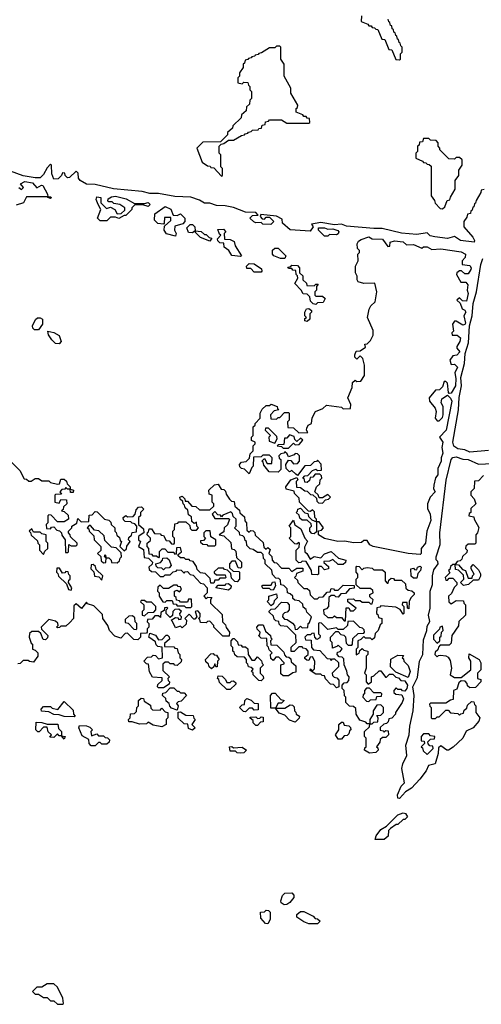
# Model space of a CAD drawing. Extents: x 2889633 to 3052318, y 540750 to 918690.
# Tile 285 of 656: x 2934815 to 2937512, y 741750 to 747505. Entities that reach past the tile are written whole.
import ezdxf

# ---------------------------------------------------------------- set-up
doc = ezdxf.new("R2010")
doc.units = 0

msp = doc.modelspace()

# ---------------------------------------------------------------- linework, layer by layer
at = {"layer": '0CON02XD'}
for points in [[(2936811.7, 747528.3), (2936810, 747495), (2936848.3, 747478.3), (2936855, 747470), (2936868.3, 747468.3), (2936875, 747460), (2936888.3, 747458.3), (2936895, 747450), (2936908.3, 747448.3), (2936931.7, 747391.7), (2936948.3, 747388.3), (2936971.7, 747331.7), (2936988.3, 747328.3), (2937011.7, 747271.7), (2937035, 747270)], [(2937035, 747270), (2937040, 747275), (2937040, 747305), (2937050, 747315), (2937050, 747345), (2937041.7, 747351.7), (2937038.3, 747368.3), (2937031.7, 747371.7), (2937028.3, 747388.3), (2937021.7, 747391.7), (2937018.3, 747408.3), (2937011.7, 747411.7), (2937008.3, 747428.3), (2937001.7, 747431.7), (2936998.3, 747448.3), (2936991.7, 747451.7), (2936988.3, 747468.3), (2936981.7, 747471.7), (2936978.3, 747488.3), (2936971.7, 747491.7), (2936968.3, 747508.3)], [(2935995, 746590), (2936000, 746595), (2936000, 746635), (2935990, 746645), (2935990, 746715), (2935980, 746725), (2935980, 746765), (2935991.7, 746778.3), (2936008.3, 746781.7), (2936035, 746800), (2936065, 746800), (2936111.7, 746828.3), (2936128.3, 746831.7), (2936131.7, 746838.3), (2936148.3, 746841.7), (2936151.7, 746848.3), (2936168.3, 746851.7), (2936175, 746860), (2936208.3, 746861.7), (2936211.7, 746868.3), (2936228.3, 746871.7), (2936231.7, 746888.3), (2936248.3, 746891.7), (2936251.7, 746908.3), (2936268.3, 746911.7), (2936275, 746920), (2936345, 746920), (2936375, 746900), (2936505, 746900), (2936510, 746905), (2936508.3, 746928.3), (2936495, 746930), (2936488.3, 746938.3), (2936475, 746940), (2936468.3, 746948.3), (2936430, 746965), (2936430, 746985), (2936438.3, 746991.7), (2936440, 747005), (2936400, 747075), (2936400, 747105), (2936360, 747175), (2936360, 747245), (2936340, 747275), (2936340, 747345), (2936335, 747350), (2936315, 747350), (2936305, 747340), (2936275, 747340), (2936228.3, 747311.7), (2936211.7, 747308.3), (2936208.3, 747301.7), (2936191.7, 747298.3), (2936188.3, 747291.7), (2936171.7, 747288.3), (2936168.3, 747281.7), (2936151.7, 747278.3), (2936148.3, 747271.7), (2936131.7, 747268.3), (2936128.3, 747251.7), (2936120, 747245), (2936120, 747225), (2936100, 747195), (2936100, 747175), (2936090, 747165), (2936090, 747135), (2936115, 747130), (2936125, 747140), (2936148.3, 747138.3), (2936151.7, 747121.7), (2936160, 747115), (2936160, 747095), (2936170, 747085), (2936170, 747045), (2936160, 747035), (2936158.3, 747011.7), (2936140, 746995), (2936138.3, 746971.7), (2936111.7, 746948.3), (2936108.3, 746931.7), (2936060, 746885), (2936058.3, 746871.7), (2936030, 746845), (2936028.3, 746831.7), (2935988.3, 746791.7), (2935885, 746790), (2935850, 746755), (2935881.7, 746671.7), (2935911.7, 746651.7), (2935928.3, 746648.3), (2935931.7, 746641.7), (2935948.3, 746638.3), (2935995, 746590)], [(2937285, 746400), (2937298.3, 746411.7), (2937311.7, 746448.3), (2937328.3, 746451.7), (2937331.7, 746468.3), (2937360, 746515), (2937360, 746565), (2937380, 746595), (2937380, 746625), (2937400, 746655), (2937400, 746685), (2937385, 746700), (2937365, 746700), (2937355, 746690), (2937321.7, 746691.7), (2937270, 746745), (2937270, 746755), (2937260, 746765), (2937260, 746785), (2937248.3, 746798.3), (2937215, 746800), (2937205, 746810), (2937175, 746810), (2937168.3, 746791.7), (2937151.7, 746788.3), (2937148.3, 746771.7), (2937140, 746765), (2937140, 746735), (2937130, 746725), (2937130, 746695), (2937168.3, 746678.3), (2937175, 746670), (2937188.3, 746668.3), (2937195, 746660), (2937208.3, 746658.3), (2937218.3, 746648.3), (2937220, 746475), (2937238.3, 746448.3), (2937241.7, 746431.7), (2937271.7, 746401.7), (2937285, 746400)], [(2937528.3, 746511.7), (2937511.7, 746508.3), (2937510, 746495), (2937481.7, 746448.3), (2937478.3, 746431.7), (2937471.7, 746428.3), (2937468.3, 746411.7), (2937461.7, 746408.3), (2937458.3, 746391.7), (2937451.7, 746388.3), (2937448.3, 746371.7), (2937431.7, 746368.3), (2937428.3, 746351.7), (2937410, 746325), (2937410, 746295), (2937463, 746233), (2937472.5, 746215), (2937470, 746205), (2937390, 746215), (2937355, 746237.5), (2937315, 746226.2), (2937240, 746235), (2937212.3, 746242.3), (2937195, 746260), (2937135, 746250), (2937045, 746258), (2936933.6, 746283.6), (2936884.1, 746284.1), (2936725, 746298.8), (2936695, 746310), (2936655, 746306.7), (2936575, 746320), (2936520, 746310), (2936530, 746295), (2936511.7, 746268.3), (2936395, 746277.5), (2936350, 746315), (2936348.3, 746338.3), (2936315, 746356.7), (2936223, 746367), (2936220, 746355), (2936231.7, 746341.7), (2936245, 746340), (2936255, 746350), (2936275, 746350), (2936300, 746325), (2936281.7, 746308.3), (2936235, 746310), (2936225, 746320), (2936195, 746317.5), (2936183, 746323), (2936160, 746345), (2936175, 746360), (2936208.3, 746361.7), (2936195, 746377.5), (2936135, 746380), (2936065, 746407.5), (2936015, 746417.5), (2935965, 746418.8), (2935925, 746433.3), (2935895, 746432.5), (2935865, 746450), (2935815, 746467.5), (2935722.3, 746472.3), (2935625, 746488.8), (2935575, 746488.8), (2935530.7, 746500.7), (2935363.6, 746516.4), (2935255, 746541.2), (2935205, 746543.8), (2935167.5, 746565), (2935158.3, 746578.3), (2935157, 746607), (2935145, 746620), (2935105, 746582.5), (2935095, 746580), (2935080, 746595), (2935078.3, 746608.3), (2935065, 746610), (2935060, 746595), (2935040, 746575), (2935015, 746573.3), (2935002.5, 746605), (2935000, 746655), (2934995, 746660), (2934975, 746640), (2934955, 746600), (2934935, 746580), (2934905, 746580), (2934835, 746592.5), (2934725, 746632.5)], [(2934810, 746525), (2934825, 746512.5), (2934837.5, 746525), (2934820, 746545), (2934845, 746560), (2934890.7, 746550.7), (2934915, 746522.5), (2934943, 746537), (2934950, 746535), (2934977.5, 746485), (2934980, 746470), (2934995, 746470), (2935000, 746465), (2934995, 746460), (2934980, 746465), (2934980, 746470), (2934855, 746470), (2934836.4, 746433.6), (2934795, 746420)], [(2935325, 746330), (2935285, 746330), (2935270, 746345), (2935290, 746395), (2935272.5, 746425), (2935262.5, 746455), (2935265, 746470), (2935290, 746465), (2935290, 746435), (2935321.7, 746401.7), (2935345, 746410), (2935370, 746395), (2935385, 746370), (2935408.3, 746371.7), (2935428.3, 746391.7), (2935430, 746405), (2935400, 746425), (2935365, 746430), (2935355, 746440), (2935335, 746440), (2935330, 746445), (2935331.7, 746458.3), (2935350.7, 746469.3), (2935375, 746473.3), (2935437, 746457), (2935485, 746430), (2935545, 746430), (2935565, 746436.2), (2935577.5, 746425), (2935565, 746412.5), (2935535, 746422.5), (2935485, 746420), (2935470, 746405), (2935470, 746395), (2935435, 746360), (2935425, 746360), (2935395, 746342.5), (2935375, 746350), (2935345, 746350), (2935325, 746330)], [(2935725, 746240), (2935673, 746253), (2935660, 746275), (2935661.7, 746298.3), (2935698.3, 746331.7), (2935698.3, 746348.3), (2935661.7, 746348.3), (2935660, 746315), (2935655, 746310), (2935623, 746313), (2935603, 746333), (2935605, 746370), (2935665, 746412.5), (2935698.3, 746398.3), (2935711.7, 746361.7), (2935735, 746360), (2935755, 746370), (2935780, 746345), (2935780, 746325), (2935768.3, 746311.7), (2935721.7, 746298.3), (2935720, 746275), (2935730, 746255), (2935725, 746240)], [(2935925, 746210), (2935871.7, 746231.7), (2935841.7, 746261.7), (2935840, 746270), (2935825, 746260), (2935801.7, 746261.7), (2935791.7, 746288.3), (2935811.7, 746308.3), (2935825, 746307.5), (2935837.5, 746295), (2935840, 746270), (2935875, 746267.5), (2935895, 746250), (2935905, 746250), (2935921.7, 746231.7), (2935938.3, 746228.3), (2935925, 746210)], [(2936105, 746120), (2936055, 746127.5), (2936036.4, 746156.4), (2936010, 746175), (2936008.3, 746198.3), (2935985, 746200), (2935971.7, 746211.7), (2935970, 746225), (2935990, 746245), (2935981.7, 746251.7), (2935971.7, 746278.3), (2936005, 746280), (2936020, 746265), (2936010, 746255), (2936011.7, 746221.7), (2936045, 746220), (2936068.3, 746208.3), (2936073, 746183), (2936110, 746125), (2936105, 746120)], [(2936615, 746240), (2936595, 746240), (2936560, 746275), (2936561.7, 746288.3), (2936595, 746287.5), (2936615, 746280), (2936645, 746282.5), (2936673, 746273), (2936680, 746265), (2936675, 746252.5), (2936665, 746247.5), (2936625, 746250), (2936615, 746240)], [(2937155, 744380), (2937085, 744384.2), (2936880, 744425), (2936860, 744435), (2936845, 744460), (2936825, 744460), (2936811.7, 744448.3), (2936765, 744447.5), (2936715, 744456.7), (2936674.2, 744454.2), (2936595, 744473.3), (2936560, 744495), (2936561.7, 744518.3), (2936578.3, 744521.7), (2936590, 744535), (2936565, 744570), (2936550, 744570), (2936548.3, 744511.7), (2936535, 744500), (2936521.7, 744501.7), (2936510, 744515), (2936510, 744535), (2936520, 744545), (2936518.3, 744558.3), (2936495, 744580), (2936465, 744580), (2936451.7, 744591.7), (2936448.3, 744608.3), (2936430, 744625), (2936438.3, 744631.7), (2936440, 744645), (2936455, 744650), (2936481.7, 744621.7), (2936498.3, 744618.3), (2936501.7, 744601.7), (2936521.7, 744581.7), (2936550, 744570), (2936550, 744585), (2936540, 744595), (2936538.3, 744628.3), (2936525, 744640), (2936515, 744630), (2936501.7, 744631.7), (2936450, 744685), (2936448.3, 744708.3), (2936420, 744735), (2936418.3, 744748.3), (2936371.7, 744761.7), (2936370, 744775), (2936400, 744815), (2936435, 744830), (2936440, 744815), (2936430, 744805), (2936431.7, 744771.7), (2936455, 744770), (2936481.7, 744751.7), (2936495, 744750), (2936515, 744730), (2936528.3, 744728.3), (2936548.3, 744708.3), (2936551.7, 744691.7), (2936561.7, 744681.7), (2936585, 744680), (2936601.7, 744698.3), (2936618.3, 744701.7), (2936630, 744715), (2936615, 744730), (2936585, 744710), (2936565, 744710), (2936558.3, 744728.3), (2936540, 744745), (2936550, 744775), (2936568.3, 744791.7), (2936570, 744815), (2936580, 744825), (2936578.3, 744838.3), (2936568.3, 744848.3), (2936541.7, 744848.3), (2936528.3, 744831.7), (2936511.7, 744828.3), (2936508.3, 744811.7), (2936495, 744800), (2936481.7, 744801.7), (2936478.3, 744818.3), (2936470, 744825), (2936481.7, 744838.3), (2936498.3, 744841.7), (2936525, 744870), (2936545, 744877.5), (2936555, 744870), (2936578.3, 744871.7), (2936577, 744907), (2936555, 744930), (2936548.3, 744921.7), (2936535, 744920), (2936515, 744900), (2936481.7, 744898.3), (2936438.3, 744841.7), (2936428.3, 744848.3), (2936405, 744870), (2936391.7, 744861.7), (2936371.7, 744881.7), (2936370, 744905), (2936385, 744930), (2936398.3, 744928.3), (2936415, 744910), (2936438.3, 744911.7), (2936450, 744925), (2936450, 744955), (2936438.3, 744968.3), (2936425, 744970), (2936418.3, 744961.7), (2936385, 744950), (2936378.3, 744968.3), (2936365, 744980), (2936358.3, 744971.7), (2936341.7, 744968.3), (2936330, 744955), (2936331.7, 744941.7), (2936340, 744935), (2936340, 744875), (2936325, 744860), (2936271.7, 744861.7), (2936241.7, 744901.7), (2936238.3, 744918.3), (2936230, 744925), (2936245, 744940), (2936261.7, 744911.7), (2936288.3, 744911.7), (2936290, 744945), (2936275, 744960), (2936235, 744960), (2936225, 744950), (2936181.7, 744948.3), (2936180, 744895), (2936171.7, 744888.3), (2936155, 744850), (2936128.3, 744878.3), (2936111.7, 744881.7), (2936101.7, 744891.7), (2936100, 744905), (2936111.7, 744918.3), (2936138.3, 744921.7), (2936158.3, 744941.7), (2936161.7, 744968.3), (2936180, 744985), (2936180, 745015), (2936190, 745025), (2936190, 745035), (2936170, 745045), (2936170, 745065), (2936180, 745075), (2936180, 745125), (2936190, 745135), (2936190, 745145), (2936220, 745175), (2936220, 745205), (2936230.7, 745229.3), (2936255, 745250), (2936275, 745250), (2936285, 745257.5), (2936320, 745245), (2936321.7, 745231.7), (2936330, 745225), (2936301.7, 745218.3), (2936280, 745195), (2936281.7, 745171.7), (2936315, 745170), (2936325, 745180), (2936335, 745180), (2936361.7, 745208.3), (2936385, 745210), (2936390, 745205), (2936390, 745165), (2936380, 745155), (2936381.7, 745121.7), (2936415, 745120), (2936445, 745090), (2936498.3, 745091.7), (2936490, 745105), (2936493, 745117), (2936500, 745135), (2936520, 745145), (2936523, 745177), (2936542.5, 745215), (2936587, 745233), (2936608.3, 745251.7), (2936695, 745240), (2936705, 745230), (2936748.3, 745231.7), (2936750, 745255), (2936732.5, 745295), (2936757.5, 745355), (2936760, 745385), (2936775, 745397.5), (2936785, 745390), (2936808.3, 745391.7), (2936830, 745425), (2936830, 745485), (2936820, 745525), (2936805, 745540), (2936785, 745520), (2936772.5, 745532.5), (2936773, 745547), (2936781.7, 745568.3), (2936805, 745570), (2936835, 745590), (2936831.7, 745608.3), (2936845, 745610), (2936865, 745630), (2936879.3, 745660.7), (2936879.3, 745689.3), (2936847.5, 745765), (2936856.7, 745813.3), (2936867, 745833), (2936892.5, 745855), (2936902.5, 745915), (2936890, 745965), (2936825, 745962.5), (2936793.3, 745973.3), (2936787.5, 745985), (2936786.4, 746006.4), (2936777.5, 746025), (2936777.5, 746065), (2936792.5, 746095), (2936790, 746135), (2936800, 746145), (2936800, 746155), (2936788.3, 746168.3), (2936787.5, 746195), (2936795, 746210), (2936810, 746220), (2936855, 746236.7), (2936875, 746223.3), (2936935, 746222.5), (2936965, 746180), (2936978.3, 746181.7), (2936980, 746205), (2937005, 746212.5), (2937055, 746206.2), (2937075, 746190), (2937115, 746191.2), (2937165, 746170), (2937175, 746176.7), (2937195, 746176.7), (2937222.5, 746162.5), (2937275, 746165.8), (2937395, 746147.5), (2937420, 746135), (2937417.5, 746115), (2937400, 746095), (2937400, 746075), (2937445, 746067.5), (2937452.5, 746055), (2937450, 746045), (2937435, 746020), (2937415, 746020), (2937397, 746037), (2937385, 746037.5), (2937370, 746025), (2937367.5, 746015), (2937391.7, 745971.7), (2937421.7, 745971.7), (2937432.5, 745955), (2937430, 745925), (2937436.2, 745905), (2937425, 745860), (2937401.7, 745861.7), (2937385, 745880), (2937370, 745865), (2937388.3, 745848.3), (2937400, 745815), (2937416.4, 745806.4), (2937422.5, 745795), (2937410, 745775), (2937419.3, 745730.7), (2937415, 745722.5), (2937405, 745720), (2937365, 745742.5), (2937355, 745742.5), (2937343.3, 745725), (2937350, 745685), (2937340, 745675), (2937341.7, 745661.7), (2937371.7, 745661.7), (2937390, 745645), (2937386.7, 745625), (2937370, 745595), (2937370, 745585), (2937387, 745563), (2937370, 745545), (2937345, 745540), (2937327.5, 745515), (2937335, 745490), (2937355, 745492.5), (2937372.5, 745475), (2937358.3, 745441.7), (2937363, 745407), (2937361.2, 745365), (2937335, 745322.5), (2937325, 745320), (2937320, 745325), (2937315, 745380), (2937305, 745390), (2937295, 745390), (2937285, 745360), (2937268.3, 745341.7), (2937245, 745340), (2937207.5, 745295), (2937210, 745275), (2937242.5, 745235), (2937247.5, 745215), (2937242.5, 745175), (2937255, 745160), (2937265, 745160), (2937285, 745180), (2937290, 745195), (2937290, 745245), (2937277.5, 745265), (2937281.7, 745288.3), (2937315, 745310), (2937333, 745293), (2937340, 745275), (2937306.2, 745105), (2937267.5, 745065), (2937286.7, 745035), (2937281.2, 745005), (2937287.7, 744972.3), (2937276.7, 744945), (2937276.7, 744925), (2937258.3, 744881.7), (2937257.5, 744845), (2937243.6, 744826.4), (2937233.8, 744785), (2937233.6, 744763.6), (2937242.5, 744745), (2937212.5, 744715), (2937197.5, 744675), (2937198.3, 744648.3), (2937212.5, 744615), (2937217, 744577), (2937193.3, 744515), (2937186.7, 744445), (2937160, 744415), (2937160, 744385), (2937155, 744380)], [(2936338.3, 746108.3), (2936300, 746125), (2936292.5, 746135), (2936291.7, 746158.3), (2936305, 746170), (2936325, 746170), (2936370, 746125), (2936365, 746110), (2936338.3, 746108.3)], [(2936225, 746030), (2936185, 746030), (2936165, 746050), (2936141.7, 746051.7), (2936140, 746065), (2936155, 746080), (2936185, 746077.5), (2936228.3, 746048.3), (2936230, 746035), (2936225, 746030)], [(2937555, 744986.7), (2937445, 744976.7), (2937415, 744990.8), (2937375, 744996.2), (2937352.1, 745012.1), (2937346.2, 745035), (2937378.8, 745225), (2937382.3, 745297.7), (2937396.7, 745365), (2937393, 745413), (2937413.3, 745495), (2937417, 745553), (2937437, 745617), (2937443.3, 745715), (2937458.8, 745775), (2937463.6, 745846.4), (2937483.8, 745915), (2937509.2, 746075), (2937520.9, 746109.1)], [(2936545, 745840), (2936530, 745845), (2936515, 745860), (2936510, 745885), (2936495, 745900), (2936471.7, 745901.7), (2936460, 745925), (2936423, 745963), (2936440, 745995), (2936438.3, 746008.3), (2936430, 746015), (2936428.3, 746038.3), (2936411.7, 746041.7), (2936405, 746050), (2936385, 746050), (2936381.7, 746058.3), (2936398.3, 746061.7), (2936405, 746070), (2936438.3, 746068.3), (2936450, 746055), (2936450, 746025), (2936468.3, 746008.3), (2936470, 745985), (2936490, 745965), (2936491.7, 745951.7), (2936535, 745950), (2936545, 745960), (2936558.3, 745958.3), (2936550, 745945), (2936550, 745925), (2936540, 745915), (2936540, 745895), (2936545, 745890), (2936585, 745890), (2936600, 745875), (2936588.3, 745851.7), (2936555, 745850), (2936545, 745840)], [(2936495, 745740), (2936480, 745745), (2936481.7, 745758.3), (2936490, 745765), (2936480, 745775), (2936480, 745795), (2936490, 745815), (2936505, 745817.5), (2936520, 745805), (2936520, 745795), (2936510, 745785), (2936510, 745755), (2936495, 745740)], [(2934901.7, 745691.7), (2934891.7, 745701.7), (2934890, 745715), (2934907, 745753), (2934918.3, 745761.7), (2934935, 745762.5), (2934947.5, 745755), (2934947.5, 745725), (2934925, 745692.5), (2934901.7, 745691.7)], [(2935045, 745610), (2935025, 745612.5), (2935003.6, 745633.6), (2934983, 745663), (2934980, 745685), (2935015, 745677.5), (2935045, 745660), (2935057.5, 745625), (2935045, 745610)], [(2936305, 745030), (2936320, 745055), (2936318.3, 745068.3), (2936268.3, 745118.3), (2936251.7, 745118.3), (2936250, 745105), (2936280, 745075), (2936270, 745065), (2936271.7, 745041.7), (2936305, 745030)], [(2936385, 745000), (2936415, 745030), (2936425, 745020), (2936448.3, 745021.7), (2936468.3, 745048.3), (2936455, 745060), (2936435, 745040), (2936421.7, 745051.7), (2936418.3, 745068.3), (2936391.7, 745078.3), (2936375, 745060), (2936361.7, 745058.3), (2936358.3, 745021.7), (2936325, 745020), (2936320, 745015), (2936345, 745010), (2936355, 745000), (2936385, 745000)], [(2937035, 742953.8), (2937023.8, 742955), (2937022, 742975), (2937043.8, 743025), (2937063.3, 743045), (2937048.3, 743128.3), (2937054.2, 743155), (2937077.5, 743205), (2937072, 743265), (2937090, 743325), (2937094, 743375), (2937113.3, 743465), (2937120, 743555), (2937112.5, 743605), (2937139.3, 743660.7), (2937151.2, 743755), (2937170, 743795), (2937175, 743880), (2937193.3, 743935), (2937195, 743960), (2937211.7, 743988.3), (2937203.3, 744025), (2937213.3, 744065), (2937213.8, 744165), (2937226.4, 744203.6), (2937226.7, 744255), (2937235, 744290), (2937260, 744325), (2937258.3, 744338.3), (2937248.3, 744348.3), (2937247.5, 744365), (2937271.7, 744438.3), (2937270, 744505), (2937306.4, 744813.6), (2937336.2, 744935), (2937345, 744946), (2937365, 744950), (2937405, 744935.7), (2937435, 744933.8), (2937495, 744906.7), (2937578.3, 744911.7)], [(2934765, 744920), (2934815, 744870), (2934841.7, 744821.7), (2934855, 744820), (2934868.3, 744808.3), (2934881.7, 744808.3), (2934905, 744822.5), (2934925, 744822.5), (2934945, 744810), (2934985, 744810), (2934995, 744800), (2935035, 744790), (2935048.3, 744791.7), (2935055, 744820), (2935075, 744820), (2935088.3, 744808.3), (2935091.7, 744791.7), (2935110, 744775), (2935110, 744760), (2935130, 744755), (2935128.3, 744741.7), (2935111.7, 744741.7), (2935110, 744760), (2935095, 744760), (2935085, 744770), (2935078.3, 744761.7), (2935061.7, 744758.3), (2935050, 744745), (2935058.3, 744731.7), (2935025, 744730), (2935020, 744725), (2935020, 744685), (2935045, 744680), (2935055, 744700), (2935088.3, 744698.3), (2935090, 744675), (2935071.7, 744658.3), (2935068.3, 744641.7), (2935060, 744635), (2935075, 744630), (2935098.3, 744608.3), (2935100, 744585), (2935075, 744570), (2935035, 744570), (2934998.3, 744608.3), (2934985, 744610), (2934980, 744605), (2934980, 744565), (2934970, 744555), (2934971.7, 744531.7), (2934995, 744530), (2935001.7, 744538.3), (2935015, 744540), (2935031.7, 744521.7), (2935048.3, 744518.3), (2935060, 744505), (2935061.7, 744491.7), (2935080, 744465), (2935081.7, 744391.7), (2935095, 744390), (2935100, 744395), (2935101.7, 744438.3), (2935115, 744430), (2935145, 744430), (2935150, 744435), (2935150, 744445), (2935111.7, 744481.7), (2935110, 744495), (2935100, 744505), (2935100, 744515), (2935120, 744535), (2935120, 744545), (2935148.3, 744561.7), (2935155, 744590), (2935175, 744570), (2935218.3, 744571.7), (2935221.7, 744608.3), (2935238.3, 744611.7), (2935255, 744630), (2935268.3, 744628.3), (2935310, 744585), (2935335, 744580), (2935348.3, 744568.3), (2935350, 744555), (2935370, 744535), (2935370, 744515), (2935378.3, 744508.3), (2935381.7, 744491.7), (2935398.3, 744478.3), (2935401.7, 744461.7), (2935410, 744455), (2935400, 744425), (2935425, 744400), (2935438.3, 744411.7), (2935441.7, 744428.3), (2935460, 744455), (2935450, 744465), (2935451.7, 744478.3), (2935468.3, 744491.7), (2935471.7, 744508.3), (2935498.3, 744511.7), (2935500, 744545), (2935488.3, 744558.3), (2935471.7, 744561.7), (2935465, 744570), (2935431.7, 744571.7), (2935421.7, 744581.7), (2935420, 744595), (2935435, 744607.5), (2935445, 744600), (2935478.3, 744601.7), (2935490, 744615), (2935495, 744640), (2935510, 744655), (2935527, 744657), (2935540, 744645), (2935520, 744625), (2935520, 744605), (2935510, 744595), (2935510, 744555), (2935538.3, 744528.3), (2935540, 744505), (2935518.3, 744491.7), (2935510, 744485), (2935510, 744465), (2935520, 744455), (2935510, 744425), (2935538.3, 744408.3), (2935541.7, 744361.7), (2935568.3, 744358.3), (2935590, 744335), (2935588.3, 744321.7), (2935570, 744305), (2935571.7, 744291.7), (2935585, 744280), (2935608.3, 744278.3), (2935635, 744250), (2935655, 744250), (2935665, 744260), (2935695, 744260), (2935711.7, 744278.3), (2935728.3, 744281.7), (2935735, 744290), (2935758.3, 744288.3), (2935775, 744270), (2935781.7, 744278.3), (2935795, 744280), (2935811.7, 744261.7), (2935828.3, 744258.3), (2935871.7, 744211.7), (2935888.3, 744208.3), (2935910, 744185), (2935910, 744155), (2935890, 744135), (2935905, 744120), (2935915, 744130), (2935938.3, 744128.3), (2935930, 744115), (2935930, 744095), (2935998.3, 744028.3), (2936000, 743985), (2936018.3, 743968.3), (2936021.7, 743951.7), (2936040, 743925), (2936038.3, 743901.7), (2936001.7, 743901.7), (2935950, 743955), (2935950, 743965), (2935925, 743990), (2935911.7, 743988.3), (2935905, 743980), (2935871.7, 743981.7), (2935868.3, 743998.3), (2935860, 744005), (2935870, 744015), (2935870, 744035), (2935855, 744050), (2935840, 744045), (2935850, 744015), (2935838.3, 744001.7), (2935831.7, 744001.7), (2935805, 744030), (2935780, 744005), (2935790, 743995), (2935788.3, 743971.7), (2935765, 743950), (2935755, 743960), (2935725, 743950), (2935708.3, 743988.3), (2935700, 743995), (2935725, 744010), (2935738.3, 744008.3), (2935745, 744000), (2935758.3, 744001.7), (2935760, 744015), (2935751.7, 744021.7), (2935750, 744035), (2935760, 744045), (2935745, 744060), (2935721.7, 744058.3), (2935710, 744045), (2935708.3, 744021.7), (2935695, 744010), (2935670, 744035), (2935670, 744055), (2935680, 744065), (2935675, 744070), (2935661.7, 744068.3), (2935658.3, 744051.7), (2935640, 744040), (2935638.3, 744011.7), (2935625, 744020), (2935605, 744020), (2935588.3, 744001.7), (2935561.7, 743998.3), (2935560, 743985), (2935570, 743975), (2935570, 743955), (2935560, 743945), (2935560, 743925), (2935555, 743920), (2935521.7, 743918.3), (2935520, 743895), (2935505, 743880), (2935481.7, 743881.7), (2935445, 743920), (2935431.7, 743918.3), (2935405, 743890), (2935371.7, 743901.7), (2935340, 743935), (2935330, 743965), (2935300, 744005), (2935298.3, 744028.3), (2935248.3, 744078.3), (2935211.7, 744091.7), (2935205, 744100), (2935177, 744063), (2935145, 744090), (2935131.7, 744078.3), (2935130, 744005), (2935108.3, 743981.7)], [(2937525, 744840), (2937495, 744810), (2937471.7, 744808.3), (2937470, 744765), (2937450, 744745), (2937450, 744725), (2937470, 744705), (2937480, 744675), (2937451.7, 744648.3), (2937450, 744625), (2937441.7, 744618.3), (2937440, 744605), (2937468.3, 744598.3), (2937470, 744585), (2937497.5, 744537.5), (2937490, 744505), (2937480, 744495), (2937480, 744445), (2937475, 744440), (2937435, 744440), (2937421.7, 744428.3), (2937420, 744415), (2937430, 744405), (2937428.3, 744391.7), (2937401.7, 744368.3), (2937398.3, 744351.7), (2937388.3, 744341.7), (2937371.7, 744338.3), (2937360, 744320), (2937378.3, 744318.3), (2937401.7, 744291.7), (2937420, 744285), (2937435, 744240), (2937458.3, 744241.7), (2937460, 744255), (2937470, 744265), (2937452.5, 744295), (2937453, 744307), (2937465, 744320), (2937495, 744290), (2937507, 744267), (2937507, 744253)], [(2936895, 743222.5), (2936858.3, 743218.3), (2936830, 743235), (2936831.7, 743248.3), (2936840, 743255), (2936840, 743305), (2936830, 743315), (2936830, 743345), (2936858.3, 743371.7), (2936860, 743390), (2936845, 743390), (2936838.3, 743398.3), (2936801.7, 743411.7), (2936780, 743445), (2936778.3, 743478.3), (2936765, 743490), (2936741.7, 743491.7), (2936720, 743515), (2936720, 743545), (2936713, 743553), (2936710, 743585), (2936700, 743595), (2936700, 743615), (2936711.7, 743628.3), (2936728.3, 743631.7), (2936738.3, 743641.7), (2936740, 743665), (2936730, 743675), (2936727, 743697), (2936710, 743735), (2936708.3, 743768.3), (2936698.3, 743778.3), (2936681.7, 743781.7), (2936670, 743795), (2936671.7, 743808.3), (2936688.3, 743811.7), (2936698.3, 743828.3), (2936675, 743850), (2936668.3, 743841.7), (2936641.7, 743831.7), (2936640, 743865), (2936630, 743875), (2936630, 743895), (2936661.7, 743928.3), (2936675, 743930), (2936691.7, 743911.7), (2936708.3, 743908.3), (2936718.3, 743898.3), (2936721.7, 743861.7), (2936735, 743850), (2936755, 743850), (2936760, 743855), (2936761.7, 743888.3), (2936791.7, 743918.3), (2936825, 743920), (2936830, 743925), (2936828.3, 743938.3), (2936818.3, 743948.3), (2936801.7, 743951.7), (2936765, 743990), (2936731.7, 743988.3), (2936730, 743965), (2936705, 743940), (2936675, 743940), (2936665, 743950), (2936615, 743940), (2936578.3, 743978.3), (2936565, 743980), (2936560, 743975), (2936560, 743915), (2936570, 743905), (2936568.3, 743891.7), (2936551.7, 743881.7), (2936540, 743895), (2936535, 743920), (2936521.7, 743918.3), (2936515, 743910), (2936495, 743910), (2936480, 743895), (2936485, 743880), (2936518.3, 743878.3), (2936520, 743835), (2936531.7, 743821.7), (2936568.3, 743818.3), (2936611.7, 743771.7), (2936628.3, 743768.3), (2936635, 743760), (2936641.7, 743768.3), (2936655, 743770), (2936678.3, 743748.3), (2936678.3, 743721.7), (2936640, 743685), (2936641.7, 743671.7), (2936651.7, 743661.7), (2936668.3, 743658.3), (2936680, 743645), (2936680, 743605), (2936665, 743600), (2936648.3, 743618.3), (2936631.7, 743621.7), (2936601.7, 743651.7), (2936595, 743670), (2936581.7, 743671.7), (2936575, 743680), (2936545, 743680), (2936511.7, 743701.7), (2936515, 743710), (2936525, 743700), (2936538.3, 743711.7), (2936540, 743755), (2936525, 743780), (2936511.7, 743778.3), (2936505, 743760), (2936491.7, 743761.7), (2936481.7, 743771.7), (2936481.7, 743778.3), (2936500, 743795), (2936500, 743815), (2936488.3, 743828.3), (2936471.7, 743831.7), (2936465, 743840), (2936445, 743840), (2936418.3, 743811.7), (2936401.7, 743811.7), (2936401.7, 743838.3), (2936430, 743865), (2936428.3, 743908.3), (2936378.3, 743958.3), (2936341.7, 743961.7), (2936331.7, 743971.7), (2936328.3, 743988.3), (2936311.7, 743991.7), (2936301.7, 744001.7), (2936298.3, 744018.3), (2936271.7, 744041.7), (2936271.7, 744048.3), (2936285, 744060), (2936308.3, 744061.7), (2936345, 744100), (2936378.3, 744098.3), (2936390, 744085), (2936390, 744055), (2936378.3, 744041.7), (2936361.7, 744038.3), (2936351.7, 744028.3), (2936350, 744015), (2936361.7, 744001.7), (2936378.3, 743998.3), (2936408.3, 743978.3), (2936420, 743965), (2936425, 743940), (2936438.3, 743941.7), (2936455, 743960), (2936465, 743950), (2936498.3, 743951.7), (2936500, 743975), (2936508.3, 743981.7), (2936520, 744015), (2936491.7, 744041.7), (2936488.3, 744058.3), (2936471.7, 744071.7), (2936468.3, 744088.3), (2936448.3, 744108.3), (2936421.7, 744111.7), (2936411.7, 744121.7), (2936410, 744135), (2936395, 744150), (2936380, 744155), (2936378.3, 744178.3), (2936358.3, 744198.3), (2936341.7, 744201.7), (2936338.3, 744228.3), (2936328.3, 744238.3), (2936311.7, 744241.7), (2936291.7, 744261.7), (2936288.3, 744288.3), (2936250, 744325), (2936250, 744345), (2936240, 744355), (2936238.3, 744378.3), (2936225, 744390), (2936205, 744390), (2936178.3, 744408.3), (2936161.7, 744411.7), (2936141.7, 744431.7), (2936140, 744455), (2936131.7, 744461.7), (2936128.3, 744478.3), (2936118.3, 744488.3), (2936101.7, 744491.7), (2936098.3, 744508.3), (2936070, 744535), (2936080, 744545), (2936080, 744585), (2936061.7, 744601.7), (2936058.3, 744618.3), (2936048.3, 744628.3), (2936001.7, 744608.3), (2935995, 744600), (2935988.3, 744608.3), (2935971.7, 744611.7), (2935955, 744630), (2935940, 744615), (2935955, 744590), (2936035, 744590), (2936040, 744585), (2936028.3, 744551.7), (2936010, 744535), (2936008.3, 744511.7), (2935980, 744495), (2936008.3, 744488.3), (2936048.3, 744448.3), (2936051.7, 744411.7), (2936068.3, 744408.3), (2936078.3, 744398.3), (2936081.7, 744361.7), (2936110, 744335), (2936110, 744305), (2936105, 744300), (2936091.7, 744301.7), (2936075, 744340), (2936055, 744340), (2936040, 744325), (2936041.7, 744301.7), (2936061.7, 744281.7), (2936095, 744280), (2936100, 744275), (2936100, 744235), (2936085, 744220), (2936071.7, 744221.7), (2936051.7, 744241.7), (2936048.3, 744268.3), (2936028.3, 744288.3), (2936011.7, 744291.7), (2936005, 744300), (2935975, 744300), (2935951.7, 744278.3), (2935951.7, 744271.7), (2935965, 744260), (2936015, 744260), (2936020, 744245), (2936015, 744240), (2935985, 744240), (2935975, 744230), (2935955, 744230), (2935948.3, 744211.7), (2935931.7, 744211.7), (2935928.3, 744238.3), (2935898.3, 744268.3), (2935871.7, 744271.7), (2935851.7, 744291.7), (2935848.3, 744308.3), (2935828.3, 744338.3), (2935811.7, 744341.7), (2935805, 744350), (2935785, 744350), (2935775, 744360), (2935755, 744360), (2935741.7, 744371.7), (2935741.7, 744378.3), (2935760, 744395), (2935755, 744420), (2935731.7, 744418.3), (2935730, 744385), (2935725, 744380), (2935715, 744390), (2935681.7, 744391.7), (2935665, 744410), (2935645, 744410), (2935630, 744395), (2935630, 744365), (2935625, 744360), (2935615, 744370), (2935595, 744370), (2935588.3, 744378.3), (2935571.7, 744381.7), (2935570, 744415), (2935560, 744425), (2935560, 744445), (2935578.3, 744461.7), (2935580, 744475), (2935560, 744495), (2935561.7, 744508.3), (2935568.3, 744511.7), (2935571.7, 744528.3), (2935585, 744530), (2935601.7, 744501.7), (2935635, 744500), (2935641.7, 744491.7), (2935655, 744490), (2935671.7, 744461.7), (2935688.3, 744458.3), (2935701.7, 744441.7), (2935715, 744440), (2935720, 744445), (2935720, 744475), (2935710, 744485), (2935710, 744515), (2935720, 744525), (2935721.7, 744558.3), (2935738.3, 744561.7), (2935745, 744570), (2935785, 744570), (2935808.3, 744548.3), (2935811.7, 744531.7), (2935821.7, 744521.7), (2935848.3, 744521.7), (2935860, 744535), (2935850, 744545), (2935848.3, 744568.3), (2935835, 744560), (2935821.7, 744571.7), (2935818.3, 744598.3), (2935801.7, 744611.7), (2935798.3, 744638.3), (2935781.7, 744651.7), (2935778.3, 744668.3), (2935770, 744675), (2935768.3, 744688.3), (2935751.7, 744701.7), (2935750, 744715), (2935765, 744720), (2935780, 744705), (2935781.7, 744691.7), (2935795, 744690), (2935821.7, 744661.7), (2935845, 744660), (2935865, 744640), (2935925, 744640), (2935948.3, 744661.7), (2935950, 744675), (2935940, 744685), (2935940, 744725), (2935921.7, 744731.7), (2935920, 744755), (2935953, 744787), (2935975, 744790), (2935991.7, 744761.7), (2936008.3, 744758.3), (2936018.3, 744748.3), (2936021.7, 744731.7), (2936041.7, 744701.7), (2936051.7, 744691.7), (2936068.3, 744688.3), (2936071.7, 744661.7), (2936098.3, 744638.3), (2936101.7, 744621.7), (2936128.3, 744598.3), (2936130, 744575), (2936140, 744565), (2936141.7, 744521.7), (2936155, 744510), (2936165, 744520), (2936178.3, 744518.3), (2936188.3, 744508.3), (2936191.7, 744491.7), (2936238.3, 744448.3), (2936241.7, 744421.7), (2936255, 744410), (2936265, 744420), (2936278.3, 744408.3), (2936270, 744385), (2936288.3, 744368.3), (2936290, 744345), (2936301.7, 744331.7), (2936315, 744330), (2936345, 744300), (2936388.3, 744298.3), (2936405, 744280), (2936435, 744300), (2936468.3, 744298.3), (2936468.3, 744281.7), (2936431.7, 744268.3), (2936428.3, 744251.7), (2936420, 744245), (2936438.3, 744228.3), (2936440, 744215), (2936475, 744180), (2936495, 744180), (2936508.3, 744168.3), (2936513, 744143), (2936535, 744120), (2936555, 744120), (2936565, 744130), (2936588.3, 744131.7), (2936611.7, 744158.3), (2936628.3, 744161.7), (2936635, 744180), (2936648.3, 744178.3), (2936655, 744170), (2936675, 744170), (2936705, 744200), (2936768.3, 744198.3), (2936768.3, 744181.7), (2936741.7, 744178.3), (2936718.3, 744151.7), (2936691.7, 744148.3), (2936675, 744130), (2936661.7, 744131.7), (2936655, 744140), (2936635, 744140), (2936621.7, 744128.3), (2936620, 744075), (2936608.3, 744061.7), (2936590, 744055), (2936591.7, 744031.7), (2936615, 744010), (2936645, 744010), (2936655, 744020), (2936665, 744010), (2936695, 744010), (2936711.7, 743991.7), (2936718.3, 743991.7), (2936721.7, 744068.3), (2936738.3, 744068.3), (2936745, 744050), (2936765, 744050), (2936780, 744065), (2936731.7, 744101.7), (2936731.7, 744118.3), (2936765, 744120), (2936775, 744110), (2936805, 744110), (2936815, 744100), (2936855, 744100), (2936865, 744090), (2936875, 744090), (2936880, 744115), (2936861.7, 744131.7), (2936860, 744145), (2936880, 744155)], [(2934955, 744380), (2934961.7, 744398.3), (2934980, 744415), (2934980, 744445), (2934970, 744455), (2934970, 744495), (2934945, 744500), (2934935, 744510), (2934895, 744510), (2934885, 744530), (2934870, 744515), (2934878.3, 744508.3), (2934881.7, 744491.7), (2934918.3, 744458.3), (2934920, 744445), (2934930, 744435), (2934930, 744405), (2934955, 744380)], [(2935385, 744330), (2935398.3, 744341.7), (2935401.7, 744358.3), (2935410, 744365), (2935408.3, 744388.3), (2935378.3, 744418.3), (2935351.7, 744421.7), (2935311.7, 744461.7), (2935308.3, 744488.3), (2935278.3, 744518.3), (2935251.7, 744521.7), (2935228.3, 744548.3), (2935221.7, 744548.3), (2935210, 744535), (2935218.3, 744528.3), (2935220, 744515), (2935247.5, 744487.5), (2935250, 744465), (2935290, 744425), (2935288.3, 744401.7), (2935270, 744385), (2935288.3, 744368.3), (2935291.7, 744341.7), (2935305, 744330), (2935318.3, 744331.7), (2935320, 744360), (2935310, 744365), (2935315, 744380), (2935320, 744360), (2935335, 744360), (2935350, 744345), (2935351.7, 744331.7), (2935385, 744330)], [(2936555, 744260), (2936521.7, 744261.7), (2936520, 744285), (2936488.3, 744338.3), (2936465, 744340), (2936458.3, 744331.7), (2936445, 744330), (2936430, 744345), (2936430, 744405), (2936448.3, 744421.7), (2936450, 744445), (2936445, 744450), (2936435, 744440), (2936421.7, 744441.7), (2936390, 744475), (2936400, 744485), (2936400, 744535), (2936390, 744545), (2936415, 744580), (2936421.7, 744551.7), (2936458.3, 744528.3), (2936480, 744475), (2936497.5, 744457.5), (2936478.3, 744421.7), (2936480, 744395), (2936492.5, 744385), (2936511.7, 744351.7), (2936535, 744367.5), (2936575, 744360), (2936595, 744382.5), (2936635, 744396.7), (2936677.5, 744357.5), (2936720, 744345), (2936718.3, 744331.7), (2936705, 744320), (2936675, 744320), (2936645, 744350), (2936625, 744340), (2936591.7, 744338.3), (2936591.7, 744331.7), (2936618.3, 744308.3), (2936620, 744295), (2936595, 744290), (2936578.3, 744308.3), (2936561.7, 744308.3), (2936560, 744265), (2936555, 744260)], [(2935955, 744430), (2935960, 744435), (2935960, 744465), (2935931.7, 744481.7), (2935928.3, 744518.3), (2935901.7, 744518.3), (2935890, 744505), (2935890, 744485), (2935900, 744475), (2935888.3, 744461.7), (2935871.7, 744458.3), (2935871.7, 744451.7), (2935885, 744440), (2935908.3, 744438.3), (2935915, 744430), (2935955, 744430)], [(2935655, 744290), (2935645, 744300), (2935621.7, 744301.7), (2935611.7, 744311.7), (2935610, 744325), (2935638.3, 744331.7), (2935650, 744345), (2935651.7, 744358.3), (2935675, 744360), (2935688.3, 744348.3), (2935700, 744315), (2935688.3, 744301.7), (2935665, 744300), (2935655, 744290)], [(2935115, 744170), (2935120, 744185), (2935100, 744215), (2935101.7, 744228.3), (2935110, 744235), (2935110, 744255), (2935101.7, 744261.7), (2935098.3, 744278.3), (2935085, 744280), (2935078.3, 744271.7), (2935065, 744270), (2935048.3, 744298.3), (2935031.7, 744298.3), (2935030, 744275), (2935038.3, 744268.3), (2935041.7, 744251.7), (2935088.3, 744208.3), (2935100, 744175), (2935115, 744170)], [(2935295, 744230), (2935300, 744255), (2935261.7, 744291.7), (2935258.3, 744308.3), (2935245, 744320), (2935231.7, 744318.3), (2935230, 744295), (2935248.3, 744278.3), (2935251.7, 744251.7), (2935278.3, 744248.3), (2935295, 744230)], [(2936880, 744155), (2936878.3, 744168.3), (2936865, 744180), (2936805, 744180), (2936781.7, 744201.7), (2936780, 744235), (2936790, 744245), (2936790, 744265), (2936780, 744275), (2936780, 744305), (2936785, 744310), (2936798.3, 744308.3), (2936815, 744290), (2936825, 744300), (2936845, 744302.5), (2936875, 744300), (2936885, 744290), (2936935, 744290), (2936950, 744275), (2936950, 744225), (2936961.7, 744211.7), (2936968.3, 744211.7), (2936971.7, 744228.3), (2936985, 744240), (2936998.3, 744238.3), (2937005, 744230), (2937045, 744230), (2937068.3, 744208.3), (2937071.7, 744181.7), (2937085, 744170), (2937107, 744167), (2937120, 744155), (2937120, 744145), (2937100, 744125), (2937090, 744105), (2937088.3, 744061.7), (2937080, 744065), (2937078.3, 744098.3), (2937051.7, 744098.3), (2937050, 744085), (2937060, 744075), (2937060, 744035), (2937055, 744030), (2937038.3, 744058.3), (2937011.7, 744071.7), (2936925, 744080), (2936918.3, 744071.7), (2936901.7, 744068.3), (2936900, 744035), (2936908.3, 744028.3), (2936911.7, 744011.7), (2936930, 744005), (2936930, 743975), (2936921.7, 743968.3), (2936910, 743935), (2936891.7, 743918.3), (2936888.3, 743891.7), (2936875, 743880), (2936865, 743890), (2936835, 743890), (2936825, 743900), (2936808.3, 743881.7), (2936790, 743875), (2936790, 743835), (2936780, 743825), (2936781.7, 743791.7), (2936798.3, 743801.7), (2936801.7, 743818.3), (2936815, 743830), (2936825, 743820), (2936850, 743815), (2936850, 743795), (2936840, 743785), (2936840, 743715), (2936830, 743685), (2936840, 743675), (2936840, 743635), (2936851.7, 743621.7), (2936870, 743635), (2936870, 743665), (2936885, 743670), (2936915, 743700), (2936925, 743700), (2936951.7, 743661.7), (2936958.3, 743661.7), (2936975, 743680), (2936995, 743680), (2937011.7, 743661.7), (2937028.3, 743658.3), (2937041.7, 743641.7), (2937065, 743640), (2937080, 743615), (2937077.5, 743595), (2937065, 743580), (2937051.7, 743581.7), (2937045, 743590), (2937025, 743590), (2937015, 743600), (2937000, 743585), (2937001.7, 743571.7), (2937013, 743563), (2937048.3, 743558.3), (2937056.7, 743535), (2937050, 743515), (2937010, 743455), (2937010, 743445), (2936988.3, 743421.7), (2936971.7, 743418.3), (2936968.3, 743401.7), (2936958.3, 743391.7), (2936941.7, 743388.3), (2936921.7, 743368.3), (2936921.7, 743351.7), (2936938.3, 743348.3), (2936945, 743340), (2936955, 743350), (2936968.3, 743348.3), (2936970, 743325), (2936955, 743310), (2936935, 743310), (2936921.7, 743298.3), (2936918.3, 743281.7), (2936900, 743255), (2936908.3, 743248.3), (2936910, 743235), (2936895, 743222.5)], [(2937507, 744253), (2937495, 744230), (2937465, 744230), (2937437, 744203), (2937408.3, 744198.3), (2937390, 744215), (2937410, 744235), (2937408.3, 744258.3), (2937378.3, 744288.3), (2937361.7, 744291.7), (2937360, 744320), (2937345, 744320), (2937331.7, 744308.3), (2937328.3, 744291.7), (2937320, 744285), (2937328.3, 744271.7), (2937300, 744245), (2937305, 744230), (2937315, 744230), (2937325, 744240), (2937345, 744240), (2937370, 744215), (2937368.3, 744201.7), (2937353, 744187), (2937338.3, 744151.7), (2937320, 744135), (2937321.7, 744101.7), (2937335, 744090), (2937365, 744110), (2937408.3, 744108.3), (2937410, 744095), (2937420, 744085), (2937420, 744025), (2937381.7, 743988.3), (2937378.3, 743961.7), (2937340, 743905), (2937335, 743860), (2937325, 743850), (2937271.7, 743848.3), (2937261.7, 743838.3), (2937258.3, 743821.7), (2937241.7, 743808.3), (2937240, 743795), (2937255, 743780), (2937261.7, 743788.3), (2937275, 743790), (2937305, 743787.5), (2937319.3, 743779.3), (2937329.3, 743759.3), (2937337.5, 743715), (2937330, 743675), (2937355, 743660), (2937395, 743660), (2937450, 743705), (2937450, 743755), (2937440, 743775), (2937441.7, 743798.3), (2937500, 743765), (2937510, 743745), (2937510, 743705), (2937490, 743685), (2937490, 743655), (2937508.3, 743648.3), (2937510, 743635), (2937478.3, 743601.7), (2937445, 743600), (2937431.7, 743611.7), (2937430, 743625), (2937418.3, 743638.3), (2937395, 743640), (2937381.7, 743628.3), (2937368.3, 743591.7), (2937350, 743585), (2937348.3, 743531.7), (2937331.7, 743528.3), (2937305, 743510), (2937215, 743510), (2937210, 743505), (2937211.7, 743491.7), (2937220, 743485), (2937220, 743425), (2937225, 743420), (2937245, 743420), (2937255, 743430), (2937265, 743430), (2937305, 743470), (2937318.3, 743468.3), (2937333, 743453), (2937375, 743450), (2937385, 743440), (2937391.7, 743448.3), (2937408.3, 743451.7), (2937411.7, 743468.3), (2937428.3, 743481.7), (2937431.7, 743498.3), (2937455, 743520), (2937468.3, 743518.3), (2937471.7, 743501.7), (2937480, 743495), (2937480, 743455), (2937502.5, 743425), (2937497.5, 743405), (2937465, 743366.7), (2937423.8, 743346.2), (2937403.3, 743305), (2937347.7, 743252.3), (2937320, 743235), (2937310, 743235), (2937275, 743260), (2937261.7, 743248.3), (2937260, 743215), (2937243.3, 743155), (2937203.6, 743146.4), (2937190, 743115), (2937153.8, 743065), (2937105, 743013.3), (2937068.8, 742991.2), (2937035, 742953.8)], [(2937135, 744240), (2937115, 744240), (2937101.7, 744251.7), (2937100, 744295), (2937115, 744300), (2937121.7, 744291.7), (2937135, 744290), (2937140, 744305), (2937155, 744310), (2937160, 744305), (2937157.5, 744285), (2937141.7, 744268.3), (2937135, 744240)], [(2935815, 744070), (2935820, 744075), (2935818.3, 744118.3), (2935801.7, 744118.3), (2935795, 744100), (2935755, 744100), (2935748.3, 744108.3), (2935731.7, 744111.7), (2935728.3, 744128.3), (2935720, 744135), (2935720, 744165), (2935735, 744170), (2935748.3, 744161.7), (2935760, 744175), (2935755, 744190), (2935741.7, 744191.7), (2935735, 744200), (2935715, 744200), (2935685, 744180), (2935655, 744180), (2935635, 744200), (2935621.7, 744188.3), (2935620, 744165), (2935630, 744155), (2935630, 744135), (2935651.7, 744101.7), (2935665, 744100), (2935675, 744110), (2935705, 744110), (2935711.7, 744091.7), (2935728.3, 744088.3), (2935735, 744080), (2935775, 744080), (2935785, 744070), (2935815, 744070)], [(2936035, 744170), (2935960, 744185), (2935975, 744200), (2936015, 744200), (2936021.7, 744208.3), (2936035, 744210), (2936050, 744195), (2936048.3, 744181.7), (2936035, 744170)], [(2936295, 744170), (2936281.7, 744171.7), (2936275, 744180), (2936235, 744180), (2936230, 744195), (2936235, 744200), (2936285, 744200), (2936291.7, 744218.3), (2936305, 744220), (2936310, 744195), (2936295, 744170)], [(2936285, 744080), (2936260, 744105), (2936270, 744115), (2936270, 744135), (2936315, 744150), (2936320, 744125), (2936301.7, 744108.3), (2936298.3, 744091.7), (2936285, 744080)], [(2935545, 744020), (2935565, 744040), (2935598.3, 744041.7), (2935610, 744055), (2935610, 744075), (2935585, 744100), (2935555, 744100), (2935545, 744110), (2935525, 744110), (2935521.7, 744101.7), (2935540, 744085), (2935540, 744055), (2935530, 744045), (2935530, 744025), (2935545, 744020)], [(2935495, 743940), (2935500, 743945), (2935500, 743975), (2935490, 743985), (2935488.3, 744008.3), (2935475, 744020), (2935451.7, 744018.3), (2935431.7, 743998.3), (2935431.7, 743981.7), (2935448.3, 743978.3), (2935481.7, 743941.7), (2935495, 743940)], [(2935108.3, 743981.7), (2935085, 743960), (2935055, 743960), (2935048.3, 743951.7), (2935035, 743950), (2935030, 743955), (2935040, 743965), (2935038.3, 743978.3), (2935025, 743990), (2934985, 744000), (2934940, 743955), (2934941.7, 743941.7), (2934980, 743905), (2934978.3, 743891.7), (2934965, 743880), (2934951.7, 743881.7), (2934938.3, 743918.3), (2934925, 743930), (2934885, 743930), (2934871.7, 743918.3), (2934870, 743895), (2934881.7, 743861.7), (2934890, 743855), (2934890, 743825), (2934905, 743820), (2934920, 743805), (2934920, 743785), (2934895, 743750), (2934873, 743753), (2934865, 743760), (2934835, 743760), (2934818.3, 743741.7), (2934805, 743740)], [(2936385, 743670), (2936355, 743670), (2936341.7, 743681.7), (2936340, 743735), (2936360, 743740), (2936360, 743745), (2936328.3, 743778.3), (2936311.7, 743778.3), (2936295, 743760), (2936281.7, 743771.7), (2936280, 743795), (2936290, 743805), (2936271.7, 743821.7), (2936268.3, 743838.3), (2936260, 743845), (2936258.3, 743888.3), (2936225, 743890), (2936210, 743905), (2936218.3, 743911.7), (2936220, 743925), (2936201.7, 743941.7), (2936200, 743955), (2936211.7, 743968.3), (2936238.3, 743968.3), (2936251.7, 743931.7), (2936280, 743905), (2936281.7, 743891.7), (2936290, 743885), (2936280, 743875), (2936281.7, 743851.7), (2936318.3, 743848.3), (2936358.3, 743808.3), (2936361.7, 743791.7), (2936371.7, 743781.7), (2936388.3, 743778.3), (2936398.3, 743768.3), (2936401.7, 743751.7), (2936428.3, 743728.3), (2936428.3, 743691.7), (2936411.7, 743688.3), (2936385, 743670)], [(2937255, 743860), (2937270, 743875), (2937270, 743895), (2937278.3, 743901.7), (2937280, 743925), (2937290, 743935), (2937285, 743960), (2937270, 743955), (2937268.3, 743941.7), (2937233, 743907), (2937232.5, 743885), (2937255, 743860)], [(2935655, 743600), (2935625, 743600), (2935620, 743605), (2935621.7, 743618.3), (2935648.3, 743641.7), (2935648.3, 743658.3), (2935591.7, 743661.7), (2935573, 743693), (2935568.3, 743738.3), (2935555, 743740), (2935540, 743755), (2935561.7, 743778.3), (2935585, 743780), (2935595, 743790), (2935608.3, 743788.3), (2935625, 743770), (2935650, 743775), (2935648.3, 743838.3), (2935621.7, 743841.7), (2935611.7, 743851.7), (2935608.3, 743868.3), (2935570, 743895), (2935575, 743920), (2935608.3, 743908.3), (2935625, 743880), (2935648.3, 743881.7), (2935671.7, 743908.3), (2935678.3, 743908.3), (2935688.3, 743898.3), (2935690, 743885), (2935661.7, 743858.3), (2935661.7, 743841.7), (2935715, 743840), (2935721.7, 743831.7), (2935735, 743830), (2935740, 743805), (2935750, 743795), (2935750, 743775), (2935760, 743765), (2935758.3, 743751.7), (2935735, 743730), (2935721.7, 743731.7), (2935715, 743740), (2935695, 743740), (2935685, 743750), (2935665, 743750), (2935651.7, 743738.3), (2935651.7, 743701.7), (2935690, 743665), (2935680, 743655), (2935681.7, 743641.7), (2935690, 743635), (2935688.3, 743621.7), (2935655, 743600)], [(2936225, 743640), (2936211.7, 743641.7), (2936180, 743675), (2936178.3, 743688.3), (2936170, 743695), (2936178.3, 743708.3), (2936168.3, 743718.3), (2936151.7, 743721.7), (2936148.3, 743738.3), (2936140, 743745), (2936140, 743765), (2936128.3, 743778.3), (2936085, 743780), (2936071.7, 743791.7), (2936068.3, 743808.3), (2936060, 743815), (2936060, 743835), (2936050, 743845), (2936050, 743875), (2936061.7, 743888.3), (2936068.3, 743888.3), (2936088.3, 743868.3), (2936091.7, 743851.7), (2936108.3, 743848.3), (2936115, 743840), (2936135, 743840), (2936148.3, 743828.3), (2936150, 743795), (2936171.7, 743761.7), (2936188.3, 743761.7), (2936205, 743780), (2936228.3, 743758.3), (2936231.7, 743741.7), (2936240, 743735), (2936220, 743715), (2936220, 743685), (2936238.3, 743668.3), (2936240, 743655), (2936225, 743640)], [(2935935, 743710), (2935921.7, 743721.7), (2935918.3, 743738.3), (2935901.7, 743751.7), (2935900, 743765), (2935931.7, 743798.3), (2935945, 743800), (2935951.7, 743791.7), (2935965, 743790), (2935980, 743765), (2935970, 743755), (2935968.3, 743721.7), (2935961.7, 743721.7), (2935955, 743740), (2935948.3, 743721.7), (2935935, 743710)], [(2937085, 743660), (2937011.7, 743691.7), (2936981.7, 743721.7), (2936983.6, 743766.4), (2937025, 743790), (2937058.3, 743788.3), (2937050, 743775), (2937058.3, 743768.3), (2937060, 743755), (2937085, 743730), (2937096.2, 743695), (2937085, 743660)], [(2936045, 743590), (2936025, 743590), (2935981.7, 743631.7), (2935978.3, 743648.3), (2935970, 743655), (2935975, 743670), (2935998.3, 743668.3), (2936018.3, 743648.3), (2936025, 743630), (2936045, 743630), (2936051.7, 743638.3), (2936065, 743640), (2936078.3, 743628.3), (2936078.3, 743621.7), (2936045, 743590)], [(2935735, 743470), (2935701.7, 743481.7), (2935691.7, 743491.7), (2935688.3, 743508.3), (2935671.7, 743521.7), (2935668.3, 743538.3), (2935650, 743555), (2935651.7, 743568.3), (2935668.3, 743571.7), (2935695, 743600), (2935715, 743600), (2935735, 743580), (2935745, 743580), (2935755, 743570), (2935775, 743570), (2935790, 743555), (2935758.3, 743521.7), (2935741.7, 743518.3), (2935731.7, 743508.3), (2935740, 743495), (2935735, 743470)], [(2936425, 743400), (2936391.7, 743411.7), (2936365, 743440), (2936331.7, 743451.7), (2936310, 743480), (2936281.7, 743481.7), (2936280, 743555), (2936291.7, 743568.3), (2936308.3, 743568.3), (2936341.7, 743531.7), (2936360, 743525), (2936345, 743510), (2936325, 743510), (2936310, 743480), (2936365, 743480), (2936395, 743500), (2936408.3, 743498.3), (2936418.3, 743488.3), (2936420, 743465), (2936428.3, 743458.3), (2936430, 743445), (2936450, 743435), (2936448.3, 743421.7), (2936425, 743400)], [(2936855, 743520), (2936865, 743530), (2936898.3, 743531.7), (2936901.7, 743548.3), (2936928.3, 743551.7), (2936930, 743565), (2936925, 743570), (2936885, 743570), (2936858.3, 743598.3), (2936841.7, 743598.3), (2936830, 743585), (2936830, 743565), (2936821.7, 743558.3), (2936820, 743545), (2936841.7, 743521.7), (2936855, 743520)], [(2935135, 743430), (2935075, 743432.5), (2935045, 743442.5), (2935013.6, 743443.6), (2934985, 743460), (2934943, 743463), (2934940, 743475), (2934955, 743490), (2934995, 743490), (2935005, 743480), (2935037, 743473), (2935075, 743520), (2935128.3, 743468.3), (2935130, 743445), (2935140, 743435), (2935135, 743430)], [(2935645, 743372.5), (2935595, 743382.5), (2935565, 743400), (2935555, 743390), (2935515, 743387.5), (2935471.7, 743401.7), (2935451.7, 743401.7), (2935450, 743415), (2935460, 743425), (2935461.7, 743448.3), (2935485, 743450), (2935498.3, 743461.7), (2935500, 743485), (2935510, 743495), (2935510, 743525), (2935525, 743540), (2935538.3, 743538.3), (2935541.7, 743521.7), (2935578.3, 743498.3), (2935581.7, 743481.7), (2935591.7, 743471.7), (2935635, 743470), (2935645, 743480), (2935665, 743460), (2935680, 743455), (2935680, 743425), (2935670, 743415), (2935670, 743385), (2935645, 743372.5)], [(2936135, 743460), (2936121.7, 743461.7), (2936100, 743485), (2936115, 743500), (2936128.3, 743501.7), (2936130, 743525), (2936141.7, 743538.3), (2936168.3, 743528.3), (2936185, 743510), (2936208.3, 743508.3), (2936208.3, 743471.7), (2936185, 743470), (2936175, 743480), (2936155, 743480), (2936135, 743460)], [(2936875, 743390), (2936885, 743400), (2936908.3, 743401.7), (2936910, 743425), (2936901.7, 743438.3), (2936925, 743440), (2936940, 743455), (2936940, 743485), (2936925, 743500), (2936901.7, 743498.3), (2936880, 743465), (2936880, 743445), (2936860, 743415), (2936860, 743390), (2936875, 743390)], [(2935825, 743352.5), (2935801.7, 743361.7), (2935798.3, 743388.3), (2935775, 743390), (2935741.7, 743421.7), (2935741.7, 743458.3), (2935755, 743460), (2935785, 743440), (2935828.3, 743438.3), (2935831.7, 743421.7), (2935840, 743415), (2935820, 743385), (2935840, 743365), (2935825, 743352.5)], [(2935075, 743300), (2935060, 743320), (2935045, 743320), (2935035, 743330), (2935015, 743310), (2934991.7, 743311.7), (2935000, 743325), (2934981.7, 743341.7), (2934975, 743370), (2934955, 743370), (2934928.3, 743341.7), (2934921.7, 743341.7), (2934910, 743355), (2934911.7, 743398.3), (2934945, 743397.5), (2934975, 743387.5), (2935037, 743387), (2935041.7, 743361.7), (2935060, 743345), (2935060, 743320), (2935080, 743315), (2935075, 743300)], [(2935255, 743260), (2935231.7, 743261.7), (2935220, 743275), (2935218.3, 743298.3), (2935180, 743320), (2935160, 743365), (2935165, 743380), (2935205, 743377.5), (2935225, 743370), (2935240, 743355), (2935230, 743345), (2935235, 743320), (2935265, 743330), (2935275, 743320), (2935305, 743320), (2935315, 743310), (2935328.3, 743308.3), (2935340, 743295), (2935338.3, 743281.7), (2935325, 743270), (2935295, 743270), (2935285, 743280), (2935275, 743280), (2935255, 743260)], [(2936205, 743380), (2936195, 743380), (2936180, 743395), (2936178.3, 743408.3), (2936161.7, 743421.7), (2936161.7, 743428.3), (2936195, 743430), (2936205, 743420), (2936218.3, 743421.7), (2936225, 743430), (2936238.3, 743428.3), (2936238.3, 743401.7), (2936221.7, 743398.3), (2936205, 743380)], [(2936695, 743300), (2936675, 743300), (2936660, 743325), (2936680, 743355), (2936680, 743385), (2936695, 743400), (2936705, 743400), (2936711.7, 743381.7), (2936738.3, 743378.3), (2936748.3, 743368.3), (2936750, 743355), (2936741.7, 743348.3), (2936738.3, 743331.7), (2936728.3, 743321.7), (2936711.7, 743318.3), (2936695, 743300)], [(2937195, 743210), (2937230, 743245), (2937228.3, 743258.3), (2937211.7, 743261.7), (2937201.7, 743271.7), (2937200, 743285), (2937215, 743300), (2937238.3, 743301.7), (2937240, 743315), (2937215, 743320), (2937205, 743330), (2937175, 743330), (2937160, 743315), (2937160, 743290), (2937178.3, 743288.3), (2937180, 743275), (2937160, 743255), (2937168.3, 743248.3), (2937171.7, 743231.7), (2937195, 743210)], [(2936105, 743217.5), (2936085, 743220), (2936075, 743230), (2936045, 743230), (2936040, 743255), (2936055, 743257.5), (2936065, 743250), (2936115, 743252.5), (2936140, 743235), (2936125, 743220), (2936105, 743217.5)], [(2936945, 742712.5), (2936892.5, 742712.5), (2936897.5, 742735), (2936925, 742772.5), (2936958.3, 742791.7), (2937025, 742857.5), (2937055, 742870), (2937070, 742865), (2937080, 742845), (2937065, 742830), (2937055, 742830), (2937025, 742800), (2937015, 742800), (2936981.7, 742778.3), (2936970, 742765), (2936967, 742733), (2936945, 742712.5)], [(2936360.7, 742330.7), (2936343, 742343), (2936340, 742355), (2936350, 742385), (2936365, 742400), (2936405, 742402.5), (2936417, 742387), (2936416.7, 742375), (2936392.5, 742345), (2936375, 742333.3), (2936360.7, 742330.7)], [(2936265, 742220), (2936251.7, 742221.7), (2936223, 742253), (2936221.7, 742288.3), (2936245, 742290), (2936255, 742300), (2936268.3, 742298.3), (2936278.3, 742288.3), (2936277.5, 742245), (2936265, 742220)], [(2936555, 742220), (2936505, 742220), (2936475, 742232.5), (2936435, 742260), (2936433.3, 742275), (2936455, 742293.3), (2936475, 742292.5), (2936530, 742265), (2936541.7, 742251.7), (2936555, 742250), (2936570, 742235), (2936555, 742220)], [(2935065, 741750), (2935070, 741755), (2935067.5, 741785), (2935035, 741850), (2935015, 741870), (2934975, 741870), (2934945, 741850), (2934915, 741850), (2934890, 741825), (2934905, 741810), (2934925, 741810), (2934955, 741790), (2934975, 741790), (2934995, 741770), (2935015, 741770), (2935035, 741750), (2935065, 741750)]]:
    msp.add_lwpolyline(points, dxfattribs=at)

doc.saveas('drawing.dxf')
